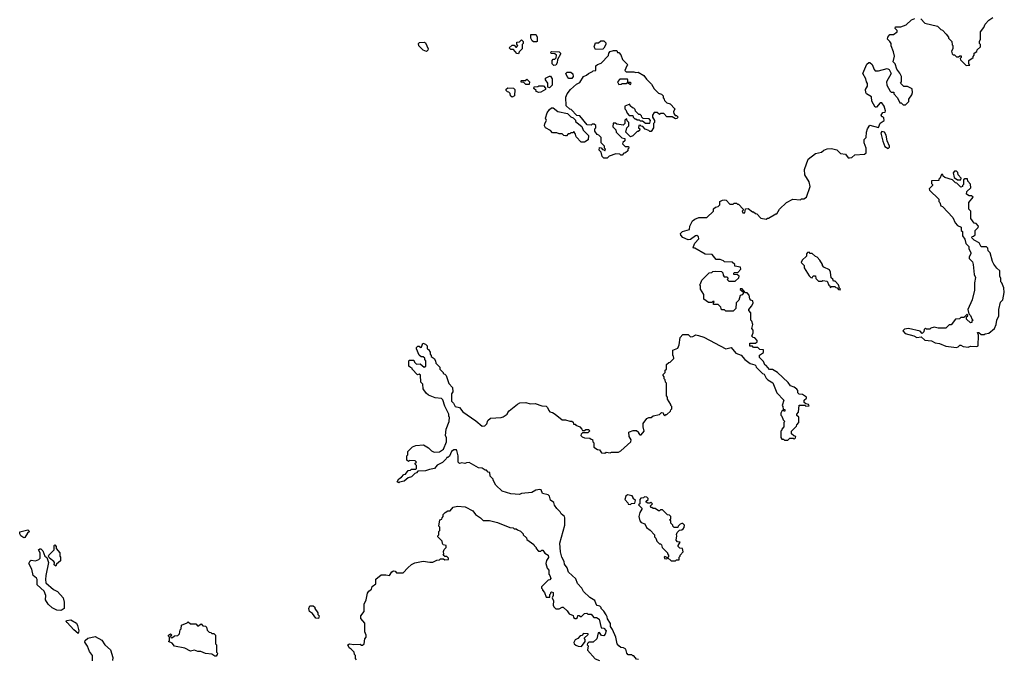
# Model space of a CAD drawing. Extents: x 1862350 to 2057294, y 212041 to 437318.
# Tile 293 of 301: x 1983058 to 1992272, y 419359 to 425348. Entities that reach past the tile are written whole.
import ezdxf

# ---------------------------------------------------------------- set-up
doc = ezdxf.new("R2010")
doc.units = 0

msp = doc.modelspace()

# ---------------------------------------------------------------- linework, layer by layer
at = {"layer": '0CON10XD'}
for points in [[(1991490, 425355), (1991530, 425315), (1991647, 425287), (1991680, 425255), (1991695, 425250), (1991728.3, 425211.7), (1991750, 425185), (1991750, 425175), (1991780, 425145), (1991783, 425113), (1991790, 425105), (1991790, 425075), (1991777.5, 425055), (1991785, 425030), (1991795, 425020), (1991805, 425020), (1991825, 425000), (1991845, 425000), (1991855, 425010), (1991868.3, 425008.3), (1991870, 424995), (1991860, 424985), (1991861.7, 424971.7), (1991915, 424920), (1991948.3, 424921.7), (1991940, 424935), (1991940, 424965), (1991980, 424995), (1991980, 425005), (1991990, 425015), (1991990, 425035), (1992015, 425050), (1992020, 425065), (1992050, 425095), (1992050, 425115), (1992040, 425125), (1992040, 425145), (1992050, 425165), (1992050, 425235), (1992080, 425275), (1992092.5, 425305), (1992127, 425343), (1992165, 425367.5)], [(1989875, 423580), (1989915, 423550), (1989925, 423550), (1989943, 423533), (1989955, 423530), (1989995, 423490), (1990045, 423480), (1990055, 423490), (1990065, 423490), (1990135, 423530), (1990145, 423530), (1990170, 423575), (1990235, 423637.5), (1990293.6, 423666.4), (1990365, 423660), (1990375, 423670), (1990395, 423670), (1990420, 423685), (1990456.7, 423785), (1990445, 423830), (1990406.7, 423895), (1990403.6, 423946.4), (1990437, 424043), (1990505, 424096.7), (1990561.7, 424108.3), (1990585, 424127.5), (1990615, 424140), (1990655, 424142.5), (1990705, 424130), (1990740, 424095), (1990785, 424087.5), (1990810, 424055), (1990825, 424053.3), (1990845, 424057.5), (1990875, 424082.5), (1990965, 424090), (1990978.3, 424101.7), (1990980, 424145), (1990960, 424195), (1990960, 424225), (1990980, 424245), (1990982.5, 424295), (1990992.5, 424325), (1991015, 424360), (1991095, 424340), (1991110.7, 424379.3), (1991147.5, 424405), (1991145, 424430), (1991135, 424440), (1991125, 424440), (1991120, 424455), (1991135, 424480), (1991158.3, 424481.7), (1991160, 424495), (1991147, 424537), (1991125, 424570), (1991111.7, 424568.3), (1991075, 424530), (1991065, 424530), (1991032.5, 424585), (1991030, 424625), (1990983.9, 424653.9), (1990976.7, 424665), (1990973.3, 424695), (1990992.5, 424725), (1990991.7, 424751.7), (1990982.5, 424765), (1990977.5, 424795), (1990947.5, 424845), (1990985, 424932.5), (1991003.3, 424946.7), (1991015, 424947.5), (1991035, 424930), (1991053, 424883), (1991065, 424870), (1991095, 424870), (1991175, 424890), (1991195, 424882.5), (1991213.3, 424845), (1991170, 424765), (1991172.5, 424735), (1991205, 424680), (1991215, 424670), (1991238.3, 424668.3), (1991240, 424655), (1991272.5, 424615), (1991295, 424570), (1991308.3, 424568.3), (1991325, 424550), (1991348.3, 424551.7), (1991378.3, 424581.7), (1991380, 424605), (1991407, 424643), (1991412.5, 424665), (1991409.3, 424699.3), (1991365, 424723.3), (1991331.7, 424721.7), (1991300, 424755), (1991310, 424765), (1991310, 424815), (1991295, 424847.5), (1991266.7, 424885), (1991252.5, 424935), (1991233.3, 424955), (1991243.6, 425006.4), (1991236.1, 425046.1), (1991213.6, 425103.6), (1991212.5, 425125), (1991202.5, 425145), (1991180, 425165), (1991183.3, 425185), (1991200.7, 425209.3), (1991235, 425210), (1991270, 425235), (1991268.3, 425248.3), (1991250, 425265), (1991255, 425280), (1991305, 425282.5), (1991355, 425300), (1991405, 425347.5), (1991435, 425360)], [(1987895, 425140), (1987865, 425140), (1987855, 425150), (1987840, 425175), (1987841.7, 425208.3), (1987885, 425210), (1987890, 425205), (1987900, 425185), (1987900, 425145), (1987895, 425140)], [(1986865, 425050), (1986835, 425062.5), (1986793.6, 425103.6), (1986790, 425125), (1986800, 425135), (1986845, 425137.5), (1986855, 425130), (1986880, 425075), (1986878.3, 425061.7), (1986865, 425050)], [(1987725, 425030), (1987711.7, 425031.7), (1987678.3, 425068.3), (1987655, 425070), (1987640, 425085), (1987665, 425110), (1987685, 425110), (1987701.7, 425091.7), (1987708.3, 425091.7), (1987720, 425105), (1987710, 425115), (1987711.7, 425138.3), (1987735, 425140), (1987755, 425160), (1987770, 425145), (1987770, 425125), (1987760, 425115), (1987760, 425075), (1987731.7, 425048.3), (1987725, 425030)], [(1988445, 425070), (1988432.5, 425095), (1988445, 425130), (1988475, 425130), (1988495, 425150), (1988525, 425150), (1988541.7, 425131.7), (1988542.5, 425115), (1988525, 425080), (1988515, 425073.3), (1988445, 425070)], [(1988055, 424920), (1988040, 424935), (1988040, 424965), (1988051.7, 424978.3), (1988065, 424980), (1988078.3, 424991.7), (1988080, 425015), (1988065, 425030), (1988031.7, 425031.7), (1988030, 425045), (1988035, 425050), (1988105, 425047.5), (1988120, 425035), (1988120, 425025), (1988090, 424975), (1988087.5, 424945), (1988075, 424922.5), (1988055, 424920)], [(1988555, 424050), (1988525, 424050), (1988508.3, 424068.3), (1988498.3, 424108.3), (1988480, 424125), (1988485, 424150), (1988498.3, 424148.3), (1988511.7, 424131.7), (1988525, 424130), (1988535, 424120), (1988540, 424135), (1988530, 424145), (1988530, 424165), (1988500, 424195), (1988500, 424245), (1988478.3, 424268.3), (1988461.7, 424271.7), (1988440, 424305), (1988440, 424325), (1988450, 424335), (1988448.3, 424358.3), (1988435, 424370), (1988415, 424370), (1988405, 424360), (1988370, 424365), (1988298.3, 424448.3), (1988271.7, 424451.7), (1988218.3, 424508.3), (1988205, 424510), (1988173, 424543), (1988168.3, 424621.7), (1988180, 424655), (1988212.5, 424695), (1988270, 424745), (1988299.3, 424760.7), (1988335, 424816.7), (1988362.5, 424827.5), (1988380, 424845), (1988418.3, 424861.7), (1988425, 424870), (1988448.3, 424871.7), (1988450, 424915), (1988465, 424930), (1988498.3, 424941.7), (1988568.3, 425011.7), (1988572.5, 425035), (1988585, 425050), (1988615, 425060), (1988645, 425060), (1988651.7, 425041.7), (1988665, 425040), (1988685, 425020), (1988700, 424975), (1988750, 424925), (1988740, 424915), (1988721.7, 424871.7), (1988735, 424860), (1988805, 424860), (1988825, 424852.5), (1988845, 424857.5), (1988900, 424825), (1988925, 424790), (1988970, 424745), (1988995, 424700), (1989035, 424660), (1989065, 424650), (1989080, 424635), (1989080, 424615), (1989090, 424605), (1989091.7, 424591.7), (1989115, 424570), (1989145, 424560), (1989190, 424515), (1989177.5, 424485), (1989178.3, 424468.3), (1989191.7, 424451.7), (1989205, 424450), (1989220, 424435), (1989208.3, 424421.7), (1989195, 424420), (1989165, 424440), (1989115, 424440), (1989085, 424470), (1989055, 424470), (1989045, 424460), (1989025, 424480), (1988995, 424480), (1988980, 424455), (1988980, 424435), (1989000, 424405), (1989000, 424385), (1988990, 424375), (1988990, 424335), (1988968.3, 424301.7), (1988955, 424300), (1988945, 424310), (1988911.7, 424321.7), (1988888.3, 424348.3), (1988875, 424350), (1988865, 424360), (1988851.7, 424358.3), (1988850, 424335), (1988860, 424325), (1988858.3, 424311.7), (1988845, 424300), (1988835, 424300), (1988795, 424260), (1988775, 424252.5), (1988730, 424295), (1988740, 424335), (1988760, 424355), (1988760, 424385), (1988741.7, 424401.7), (1988738.3, 424418.3), (1988721.7, 424408.3), (1988720, 424375), (1988705, 424360), (1988645, 424370), (1988635, 424380), (1988611.7, 424378.3), (1988610, 424345), (1988638.3, 424318.3), (1988640, 424295), (1988691.7, 424241.7), (1988720, 424235), (1988720, 424215), (1988701.7, 424198.3), (1988700, 424185), (1988725, 424160), (1988755, 424160), (1988760, 424145), (1988750, 424135), (1988748.3, 424121.7), (1988728.3, 424101.7), (1988711.7, 424098.3), (1988695, 424080), (1988685, 424080), (1988675, 424090), (1988638.3, 424091.7), (1988575, 424070), (1988555, 424050)], [(1988015, 424710), (1988000, 424715), (1988000, 424755), (1987980, 424785), (1987980, 424800), (1988015, 424820), (1988025, 424820), (1988040, 424795), (1988040, 424735), (1988015, 424710)], [(1988225, 424797.5), (1988198.3, 424798.3), (1988180, 424815), (1988170, 424845), (1988181.7, 424858.3), (1988217, 424857), (1988235, 424840), (1988236.7, 424815), (1988225, 424797.5)], [(1987825, 424740), (1987795, 424740), (1987775, 424760), (1987751.7, 424761.7), (1987750, 424775), (1987755, 424780), (1987795, 424780), (1987805, 424790), (1987830, 424765), (1987825, 424740)], [(1987915, 424667.5), (1987890, 424675), (1987890, 424685), (1987870, 424705), (1987871.7, 424718.3), (1987907, 424723), (1987915, 424730), (1987958.3, 424728.3), (1987978.3, 424708.3), (1987980, 424695), (1987935, 424670), (1987915, 424667.5)], [(1988775, 424740), (1988780, 424755), (1988775, 424760), (1988750, 424760), (1988750, 424785), (1988745, 424790), (1988675, 424790), (1988652.5, 424765), (1988665, 424740), (1988687, 424743), (1988695, 424750), (1988735, 424750), (1988745, 424760), (1988775, 424740)], [(1987665, 424622.5), (1987650, 424635), (1987648.3, 424658.3), (1987635, 424670), (1987621.7, 424671.7), (1987610, 424685), (1987611.7, 424698.3), (1987625, 424710), (1987677.5, 424707.5), (1987690, 424695), (1987687.5, 424635), (1987665, 424622.5)], [(1988955, 424380), (1988960, 424405), (1988948.3, 424418.3), (1988891.7, 424421.7), (1988880, 424435), (1988878.3, 424448.3), (1988865, 424460), (1988851.7, 424461.7), (1988821.7, 424491.7), (1988818.3, 424508.3), (1988805, 424520), (1988791.7, 424521.7), (1988771.7, 424541.7), (1988768.3, 424558.3), (1988721.7, 424538.3), (1988720, 424515), (1988730, 424505), (1988741.7, 424471.7), (1988761.7, 424451.7), (1988795, 424450), (1988800, 424435), (1988815, 424420), (1988825, 424420), (1988835, 424410), (1988855, 424410), (1988865, 424400), (1988885, 424400), (1988915, 424380), (1988955, 424380)], [(1988345, 424200), (1988311.7, 424201.7), (1988265, 424250), (1988260, 424275), (1988245, 424300), (1988235, 424290), (1988215, 424290), (1988205, 424280), (1988191.7, 424278.3), (1988175, 424260), (1988165, 424260), (1988150, 424265), (1988135, 424280), (1988105, 424280), (1988085, 424290), (1988045, 424290), (1988025, 424310), (1987980, 424335), (1987970, 424355), (1987973, 424377), (1987987.5, 424405), (1987980, 424425), (1987993.3, 424475), (1988015, 424507.5), (1988035, 424522.5), (1988051.7, 424521.7), (1988095, 424490), (1988185, 424470), (1988215, 424440), (1988238.3, 424428.3), (1988258.3, 424408.3), (1988260, 424395), (1988318.3, 424348.3), (1988330, 424315), (1988380, 424265), (1988377, 424223), (1988345, 424200)], [(1991185, 424142.5), (1991197, 424153), (1991197.5, 424165), (1991177.5, 424215), (1991167, 424267), (1991150, 424295), (1991125, 424300), (1991117.5, 424285), (1991135, 424210), (1991155, 424160), (1991185, 424142.5)], [(1991825, 422280), (1991840, 422285), (1991855, 422300), (1991865, 422300), (1991888.3, 422288.3), (1991935, 422282.5), (1991955, 422290), (1992015, 422287.5), (1992027.5, 422295), (1992030, 422395), (1992021.7, 422418.3), (1992035, 422420), (1992055, 422400), (1992085, 422400), (1992093, 422407), (1992127, 422413), (1992180, 422455), (1992196.7, 422495), (1992202.5, 422535), (1992222.5, 422575), (1992222.5, 422635), (1992238.3, 422701.7), (1992257.5, 422725), (1992272.5, 422795), (1992267, 422837), (1992250, 422885), (1992240, 422895), (1992240, 422925), (1992230, 422945), (1992230, 422995), (1992201.7, 423021.7), (1992175, 423060), (1992163, 423083), (1992140, 423165), (1992120, 423185), (1992118.3, 423208.3), (1992105, 423220), (1992055, 423220), (1992038.3, 423258.3), (1991990, 423285), (1991970, 423305), (1991971.7, 423318.3), (1991985, 423320), (1992000, 423335), (1992000, 423375), (1992028.3, 423401.7), (1992030, 423415), (1992008.3, 423438.3), (1991991.7, 423441.7), (1991960, 423485), (1991960, 423555), (1991940, 423575), (1991940, 423635), (1991980, 423685), (1991965, 423700), (1991945, 423700), (1991920, 423715), (1991921.7, 423738.3), (1991960, 423775), (1991957, 423807), (1991930, 423835), (1991928.3, 423858.3), (1991903, 423857), (1991891.7, 423848.3), (1991890, 423805), (1991880, 423795), (1991880, 423785), (1991865, 423780), (1991828.3, 423818.3), (1991815, 423820), (1991788.3, 423848.3), (1991715, 423870), (1991701.7, 423881.7), (1991698.3, 423898.3), (1991685, 423900), (1991668.3, 423861.7), (1991660, 423855), (1991658.3, 423841.7), (1991591.7, 423838.3), (1991590, 423815), (1991600, 423805), (1991600, 423795), (1991570, 423765), (1991571.7, 423751.7), (1991658.3, 423668.3), (1991660, 423645), (1991670, 423635), (1991680, 423605), (1991695, 423600), (1991790, 423495), (1991812.5, 423445), (1991835, 423420), (1991870, 423405), (1991870, 423375), (1991880, 423365), (1991880, 423325), (1991901.7, 423291.7), (1991911.7, 423251.7), (1991940, 423225), (1991940, 423205), (1991960, 423165), (1991960, 423155), (1991943, 423127), (1991943, 423113), (1991975, 423080), (1991982.5, 423055), (1991990.7, 422960.7), (1992003.6, 422933.6), (1991993.6, 422883.6), (1991992.5, 422815), (1991972.5, 422725), (1991932.5, 422635), (1991940, 422595), (1991957, 422577), (1991971.7, 422541.7), (1991980, 422535), (1991970, 422525), (1991968.3, 422511.7), (1991955, 422510), (1991920, 422545), (1991920, 422565), (1991930, 422575), (1991925, 422590), (1991895, 422560), (1991865, 422560), (1991851.7, 422548.3), (1991815, 422542.5), (1991775, 422490), (1991755, 422490), (1991725, 422460), (1991655, 422460), (1991615, 422467.5), (1991585, 422460), (1991575, 422450), (1991545, 422450), (1991535, 422460), (1991521.7, 422448.3), (1991520, 422425), (1991505, 422410), (1991485, 422430), (1991375, 422457.5), (1991338.3, 422451.7), (1991322.5, 422435), (1991345, 422410), (1991425, 422387.5), (1991455, 422372.5), (1991495, 422380), (1991528.3, 422348.3), (1991591.7, 422341.7), (1991625, 422322.5), (1991667, 422317), (1991725, 422292.5), (1991825, 422280)], [(1991865, 423850), (1991870, 423865), (1991840, 423895), (1991838.3, 423918.3), (1991825, 423930), (1991805, 423930), (1991792.5, 423915), (1991801.7, 423871.7), (1991835, 423850), (1991865, 423850)], [(1987238.3, 421198.3), (1987225, 421192.5), (1987195, 421200), (1987175, 421192.5), (1987160, 421205), (1987160, 421265), (1987150, 421315), (1987145, 421320), (1987120.7, 421319.3), (1987100, 421305), (1987079.3, 421260.7), (1987065, 421250), (1987055, 421250), (1987050, 421235), (1987015, 421202.5), (1986963.6, 421176.4), (1986940, 421145), (1986893, 421137), (1986855, 421122.5), (1986785, 421120), (1986770, 421105), (1986755, 421100), (1986725, 421067.5), (1986693, 421057), (1986655, 421027.5), (1986612.5, 421017.5), (1986605, 421010), (1986591.7, 421021.7), (1986605, 421050), (1986630, 421065), (1986651.7, 421088.3), (1986668.3, 421091.7), (1986691.7, 421128.3), (1986715, 421130), (1986725, 421140), (1986765, 421140), (1986770, 421145), (1986770, 421175), (1986760, 421185), (1986760, 421195), (1986770, 421205), (1986758.3, 421218.3), (1986705, 421220), (1986695, 421210), (1986680, 421225), (1986680, 421265), (1986690, 421275), (1986690, 421305), (1986735, 421350), (1986765, 421360), (1986837, 421367), (1986885, 421340), (1986910.7, 421310.7), (1986935, 421297.5), (1986985, 421302.5), (1987023, 421327), (1987052.5, 421395), (1987053, 421433), (1987042.5, 421455), (1987047.5, 421515), (1987077.5, 421585), (1987080, 421625), (1987073, 421633), (1987072.5, 421655), (1987035, 421730), (1987018.3, 421788.3), (1987005, 421800), (1986945, 421807.5), (1986883, 421833), (1986861.7, 421851.7), (1986833, 421893), (1986830, 421935), (1986812.5, 421955), (1986808.3, 422018.3), (1986795, 422030), (1986781.7, 422021.7), (1986730, 422075), (1986730, 422085), (1986715, 422090), (1986700, 422105), (1986700, 422155), (1986705, 422160), (1986745, 422160), (1986751.7, 422141.7), (1986771.7, 422121.7), (1986807, 422127), (1986843, 422093), (1986860, 422105), (1986860, 422155), (1986850, 422165), (1986848.3, 422178.3), (1986835, 422190), (1986815, 422190), (1986797, 422207), (1986770, 422265), (1986771.7, 422278.3), (1986785, 422290), (1986795, 422290), (1986805, 422280), (1986818.3, 422281.7), (1986831.7, 422318.3), (1986855, 422310), (1986870, 422295), (1986870, 422265), (1986885, 422260), (1986900, 422235), (1986900, 422215), (1986910, 422205), (1986910, 422195), (1986937.5, 422175), (1986950, 422155), (1986951.7, 422131.7), (1986990, 422095), (1986990, 422075), (1987020, 422045), (1987020, 422035), (1987035, 422030), (1987050, 422015), (1987073, 421943), (1987106.7, 421905), (1987112.5, 421865), (1987100, 421845), (1987100, 421775), (1987118.3, 421758.3), (1987132.5, 421725), (1987175, 421717.5), (1987205, 421677.5), (1987325, 421593.3), (1987385, 421542.5), (1987410, 421545), (1987430, 421565), (1987440, 421595), (1987463, 421617), (1987565, 421622.5), (1987581.7, 421628.3), (1987620, 421655), (1987625, 421670), (1987640, 421685), (1987715, 421747.5), (1987738.3, 421761.7), (1987795, 421762.5), (1987835, 421750), (1987883, 421753), (1987945, 421732.5), (1987985, 421730), (1987998.3, 421718.3), (1988008.3, 421688.3), (1988020, 421675), (1988045, 421670), (1988070, 421655), (1988135, 421600), (1988165, 421602.5), (1988205, 421590), (1988225, 421590), (1988238.3, 421578.3), (1988241.7, 421561.7), (1988255, 421560), (1988261.7, 421551.7), (1988300, 421535), (1988320, 421515), (1988325, 421500), (1988345, 421500), (1988355, 421510), (1988385, 421510), (1988390, 421495), (1988380, 421485), (1988375, 421480), (1988325, 421480), (1988311.7, 421468.3), (1988310, 421455), (1988321.7, 421441.7), (1988343, 421433), (1988395, 421430), (1988405, 421420), (1988418.3, 421418.3), (1988420, 421395), (1988430, 421385), (1988430, 421345), (1988465, 421322.5), (1988485, 421320), (1988501.7, 421291.7), (1988535, 421290), (1988545, 421297.5), (1988585, 421292.5), (1988595, 421297.5), (1988661.7, 421298.3), (1988685, 421310), (1988777.5, 421395), (1988780, 421415), (1988762.5, 421445), (1988760, 421485), (1988765, 421490), (1988798.3, 421501.7), (1988831.7, 421501.7), (1988850, 421485), (1988850, 421475), (1988861.7, 421461.7), (1988875, 421460), (1988902.5, 421495), (1988892.5, 421535), (1988893, 421567), (1988927, 421613), (1988945, 421622.5), (1988967, 421623), (1988985, 421640), (1989045, 421650), (1989065, 421670), (1989078.3, 421668.3), (1989081.7, 421651.7), (1989095, 421640), (1989105, 421650), (1989115, 421650), (1989148.3, 421681.7), (1989150, 421695), (1989160, 421705), (1989160, 421725), (1989150, 421735), (1989150, 421745), (1989120, 421795), (1989120, 421815), (1989110, 421825), (1989110, 421945), (1989103, 421953), (1989100, 421975), (1989090, 421985), (1989090, 422005), (1989080, 422015), (1989080, 422025), (1989100, 422045), (1989100, 422065), (1989110, 422075), (1989111.7, 422118.3), (1989131.7, 422138.3), (1989145, 422140), (1989180, 422175), (1989177, 422197), (1989170, 422205), (1989170, 422255), (1989218.3, 422271.7), (1989230, 422305), (1989238.3, 422371.7), (1989265, 422400), (1989315, 422400), (1989335, 422380), (1989357, 422383), (1989385, 422397.5), (1989411.7, 422391.7), (1989460, 422375), (1989665, 422267.5), (1989715, 422280), (1989760, 422225), (1989808.3, 422208.3), (1989845, 422167.5), (1989895, 422127.5), (1989937, 422117), (1989948.3, 422108.3), (1989950, 422095), (1990010, 422035), (1990025, 422027.5), (1990045, 421990), (1990060, 421975), (1990106.4, 421946.4), (1990143, 421853), (1990210, 421785), (1990192.5, 421735), (1990200, 421725), (1990201.7, 421701.7), (1990218.3, 421698.3), (1990220, 421685), (1990215, 421680), (1990205, 421690), (1990195, 421690), (1990180, 421665), (1990180, 421645), (1990190, 421635), (1990201.7, 421601.7), (1990220, 421585), (1990210, 421575), (1990210, 421535), (1990190, 421515), (1990190, 421505), (1990180, 421495), (1990180, 421435), (1990191.7, 421421.7), (1990205, 421420), (1990215, 421410), (1990245, 421410), (1990265, 421430), (1990295, 421430), (1990305, 421420), (1990318.3, 421431.7), (1990320, 421445), (1990301.7, 421451.7), (1990281.7, 421471.7), (1990280, 421495), (1990328.3, 421541.7), (1990330, 421555), (1990350, 421575), (1990350, 421625), (1990331.7, 421641.7), (1990330, 421655), (1990347, 421673), (1990351.7, 421738.3), (1990405, 421740), (1990415, 421730), (1990447, 421733), (1990440, 421745), (1990415, 421750), (1990400, 421765), (1990400, 421785), (1990420, 421805), (1990420, 421815), (1990385, 421837.5), (1990351.7, 421841.7), (1990340, 421855), (1990340, 421875), (1990329.3, 421889.3), (1990305, 421907.5), (1990270.7, 421920.7), (1990249.3, 421949.3), (1990150, 422045), (1990101.7, 422071.7), (1990075, 422072.5), (1990045, 422110), (1990030, 422115), (1990018.3, 422148.3), (1989980, 422185), (1989981.7, 422208.3), (1990018.3, 422231.7), (1990018.3, 422258.3), (1989985, 422260), (1989965, 422280), (1989925, 422280), (1989915, 422290), (1989891.7, 422291.7), (1989891.7, 422318.3), (1989945, 422320), (1989958.3, 422331.7), (1989960, 422345), (1989938.3, 422368.3), (1989921.7, 422371.7), (1989910, 422385), (1989922.5, 422415), (1989921.7, 422441.7), (1989910, 422455), (1989920, 422495), (1989910, 422525), (1989900, 422535), (1989901.7, 422601.7), (1989880, 422625), (1989880, 422635), (1989907.5, 422665), (1989922.5, 422695), (1989920, 422715), (1989901.7, 422721.7), (1989890, 422735), (1989885, 422770), (1989865, 422790), (1989851.7, 422791.7), (1989818.3, 422828.3), (1989801.7, 422828.3), (1989801.7, 422821.7), (1989828.3, 422798.3), (1989830, 422785), (1989818.3, 422771.7), (1989800, 422765), (1989788.3, 422721.7), (1989761.7, 422698.3), (1989760, 422645), (1989735, 422620), (1989665, 422620), (1989655, 422630), (1989625, 422630), (1989620, 422655), (1989595, 422680), (1989551.7, 422681.7), (1989550, 422695), (1989558.3, 422708.3), (1989545, 422710), (1989535, 422700), (1989505, 422700), (1989461.7, 422731.7), (1989460, 422775), (1989430, 422825), (1989430, 422855), (1989420, 422865), (1989430, 422875), (1989441.7, 422908.3), (1989511.7, 422978.3), (1989535, 422980), (1989545, 422990), (1989565, 422992.5), (1989625, 422990), (1989638.3, 422978.3), (1989640, 422955), (1989651.7, 422941.7), (1989675, 422940), (1989688.3, 422928.3), (1989680, 422915), (1989695, 422900), (1989755, 422900), (1989788.3, 422931.7), (1989790, 422945), (1989775, 422960), (1989741.7, 422961.7), (1989740, 422975), (1989745, 422980), (1989778.3, 422981.7), (1989807, 423013), (1989805, 423030), (1989751.7, 423041.7), (1989750, 423055), (1989727, 423077), (1989655, 423080), (1989645, 423090), (1989611.7, 423101.7), (1989575, 423102.5), (1989538.8, 423148.8), (1989473, 423153), (1989375, 423210), (1989365, 423210), (1989360, 423215), (1989362.5, 423225), (1989377.5, 423255), (1989413.3, 423295), (1989410, 423315), (1989395, 423326.2), (1989382.5, 423325), (1989335, 423290), (1989315, 423287.5), (1989265, 423310), (1989245, 423330), (1989242.5, 423345), (1989260, 423365), (1989327.5, 423385), (1989328.8, 423415), (1989354.4, 423465.6), (1989375, 423480), (1989415, 423496.7), (1989490, 423495), (1989550, 423555), (1989551.7, 423578.3), (1989568.3, 423591.7), (1989595, 423600), (1989610, 423615), (1989610, 423645), (1989635, 423657.5), (1989655, 423662.5), (1989668.3, 423658.3), (1989705, 423620), (1989735, 423620), (1989745, 423630), (1989765, 423630), (1989775, 423620), (1989785, 423620), (1989830, 423575), (1989830, 423565), (1989820, 423555), (1989825, 423540), (1989845, 423540), (1989851.7, 423578.3), (1989875, 423580)], [(1990735, 422820), (1990740, 422825), (1990730, 422835), (1990720, 422865), (1990688.3, 422898.3), (1990675, 422900), (1990668.3, 422918.3), (1990651.7, 422931.7), (1990646.7, 422985), (1990635.9, 423005.9), (1990585, 423030), (1990570, 423045), (1990570, 423055), (1990547.5, 423095), (1990520, 423125), (1990505, 423130), (1990475, 423160), (1990455, 423160), (1990445, 423170), (1990431.7, 423168.3), (1990420, 423155), (1990420, 423135), (1990380, 423095), (1990372.5, 423075), (1990400, 423045), (1990400, 423025), (1990445, 422950), (1990463, 422933), (1990475, 422930), (1990485, 422950), (1990505, 422950), (1990510, 422925), (1990535, 422900), (1990565, 422900), (1990575, 422907.5), (1990615, 422900), (1990631.7, 422861.7), (1990640, 422855), (1990641.7, 422841.7), (1990655, 422850), (1990685, 422850), (1990695, 422840), (1990708.3, 422838.3), (1990721.7, 422821.7), (1990735, 422820)], [(1988848.3, 419358.3), (1988831.7, 419361.7), (1988805, 419390), (1988795, 419390), (1988785, 419400), (1988751.7, 419401.7), (1988740, 419415), (1988730, 419455), (1988707, 419467), (1988685, 419470), (1988663.6, 419483.6), (1988650, 419505), (1988637.5, 419565), (1988606.7, 419636.7), (1988587.5, 419665), (1988587.5, 419695), (1988558.3, 419738.3), (1988557, 419757), (1988547.5, 419775), (1988525, 419810), (1988500, 419835), (1988500, 419845), (1988487, 419857), (1988463.6, 419863.6), (1988452.5, 419875), (1988439.3, 419909.3), (1988395, 419937.5), (1988333.6, 419993.6), (1988320, 420025), (1988279.3, 420069.3), (1988263, 420113), (1988192.5, 420175), (1988182.5, 420215), (1988155, 420250), (1988152.5, 420275), (1988132.5, 420315), (1988117.5, 420365), (1988113.3, 420445), (1988160, 420615), (1988160, 420685), (1988156.4, 420696.4), (1988125, 420720), (1988115, 420740), (1988085, 420770), (1988063, 420803), (1988056.4, 420826.4), (1988025, 420850), (1988016.4, 420886.4), (1988005, 420897.5), (1987950, 420910), (1987937.5, 420945), (1987925, 420950), (1987888.3, 420941.7), (1987851.7, 420921.7), (1987755, 420910), (1987735, 420902.5), (1987655, 420907.5), (1987573, 420933), (1987515, 420990), (1987490, 421035), (1987490, 421045), (1987460, 421075), (1987458.3, 421108.3), (1987441.7, 421111.7), (1987425, 421130), (1987415, 421130), (1987385, 421147.5), (1987353, 421153), (1987265, 421202.5), (1987238.3, 421198.3)], [(1988775, 420810), (1988783, 420817), (1988815, 420820), (1988820, 420845), (1988800, 420865), (1988800, 420875), (1988788.3, 420888.3), (1988745, 420900), (1988730, 420885), (1988720, 420855), (1988750, 420825), (1988751.7, 420811.7), (1988775, 420810)], [(1989195, 420280), (1989205, 420290), (1989228.3, 420291.7), (1989230, 420315), (1989240, 420325), (1989240, 420335), (1989267.5, 420365), (1989260, 420395), (1989235, 420400), (1989220, 420415), (1989220, 420425), (1989240, 420455), (1989215, 420460), (1989200, 420475), (1989207.5, 420515), (1989203, 420527), (1989210, 420545), (1989231.7, 420568.3), (1989255, 420570), (1989268.3, 420581.7), (1989277, 420593), (1989280, 420615), (1989265, 420630), (1989255, 420630), (1989240, 420625), (1989220, 420605), (1989218.3, 420591.7), (1989181.7, 420591.7), (1989170, 420605), (1989170, 420615), (1989150, 420635), (1989150, 420655), (1989140, 420665), (1989150, 420675), (1989150, 420695), (1989138.3, 420708.3), (1989121.7, 420711.7), (1989075, 420760), (1989055, 420760), (1989045, 420750), (1989035, 420750), (1989005, 420770), (1988985, 420770), (1988975, 420780), (1988965, 420780), (1988960, 420795), (1988980, 420815), (1988965, 420830), (1988955, 420820), (1988935, 420820), (1988921.7, 420831.7), (1988921.7, 420838.3), (1988940, 420855), (1988940, 420865), (1988928.3, 420878.3), (1988905, 420880), (1988895, 420870), (1988871.7, 420868.3), (1988860, 420855), (1988860, 420815), (1988850, 420805), (1988880, 420775), (1988880, 420765), (1988860, 420735), (1988852.5, 420695), (1988860, 420655), (1988875, 420640), (1988908.3, 420628.3), (1988923.6, 420593.6), (1988958.3, 420568.3), (1989000, 420525), (1989000, 420505), (1989011.7, 420491.7), (1989020, 420465), (1989045, 420440), (1989055, 420440), (1989065, 420430), (1989070, 420405), (1989120, 420355), (1989120, 420345), (1989130, 420335), (1989128.3, 420321.7), (1989120, 420310), (1989095, 420320), (1989090, 420315), (1989091.7, 420301.7), (1989115, 420300), (1989125, 420310), (1989155, 420280), (1989195, 420280)], [(1986210, 419355), (1986200, 419365), (1986200, 419395), (1986190, 419405), (1986186.7, 419426.7), (1986160, 419455), (1986140, 419465), (1986130, 419495), (1986145, 419502.5), (1986185, 419496.7), (1986245, 419500), (1986255, 419490), (1986265, 419490), (1986280, 419505), (1986288.3, 419551.7), (1986300, 419565), (1986300, 419585), (1986287.5, 419615), (1986286.4, 419696.4), (1986251.7, 419741.7), (1986250, 419765), (1986280, 419805), (1986282.5, 419875), (1986300, 419915), (1986313, 419977), (1986323.6, 419996.4), (1986350, 420015), (1986355, 420040), (1986390, 420065), (1986391.7, 420108.3), (1986441.7, 420148.3), (1986485, 420150), (1986517, 420143), (1986540.7, 420179.3), (1986555, 420187.5), (1986570, 420185), (1986585, 420170), (1986645, 420170), (1986690, 420215), (1986723.9, 420246.1), (1986757, 420263), (1986835, 420276.7), (1986895, 420267.5), (1986925, 420270), (1986963, 420287), (1986985, 420290), (1986995, 420300), (1987025, 420300), (1987035, 420290), (1987070, 420295), (1987070, 420305), (1987055, 420320), (1987035, 420320), (1987020, 420335), (1987027.5, 420342.5), (1987023, 420367), (1987031.7, 420388.3), (1987050, 420405), (1987050, 420425), (1987021.7, 420431.7), (1987013, 420443), (1987010, 420465), (1986970, 420505), (1986970, 420515), (1986980, 420525), (1986980, 420555), (1986990, 420565), (1986990, 420595), (1986980, 420605), (1986990, 420665), (1987008.3, 420671.7), (1987010, 420685), (1987020, 420695), (1987020, 420715), (1987040, 420735), (1987065, 420750), (1987085, 420750), (1987115, 420782.5), (1987155, 420792.5), (1987227, 420787), (1987299.3, 420749.3), (1987323.6, 420713.6), (1987370, 420685), (1987395, 420660), (1987455, 420657.5), (1987529.3, 420639.3), (1987645, 420592.5), (1987675, 420590), (1987685, 420580), (1987705, 420580), (1987715, 420570), (1987745, 420560), (1987770, 420535), (1987770, 420525), (1987800, 420495), (1987805, 420480), (1987870, 420435), (1987873, 420423), (1987890, 420405), (1987890, 420395), (1987911.7, 420371.7), (1987935, 420370), (1987945, 420380), (1987955, 420380), (1987971.7, 420351.7), (1988003, 420333), (1988006.4, 420313.6), (1987987.5, 420285), (1987982.5, 420255), (1987993, 420213), (1988010, 420195), (1988010, 420155), (1988020, 420145), (1988030, 420115), (1988018.3, 420101.7), (1988005, 420100), (1987991.7, 420088.3), (1987941.7, 420038.3), (1987940, 420025), (1987950, 420015), (1987950, 420005), (1987970, 419985), (1987985, 419940), (1988018.3, 419941.7), (1988020, 419965), (1988030, 419975), (1988030, 419985), (1988035, 419990), (1988050, 419985), (1988050, 419955), (1988040, 419935), (1988052.5, 419905), (1988050, 419865), (1988055, 419850), (1988075, 419830), (1988105, 419830), (1988133, 419847), (1988145, 419847.5), (1988181.7, 419811.7), (1988200, 419785), (1988238.3, 419768.3), (1988241.7, 419751.7), (1988255, 419740), (1988265, 419740), (1988278.3, 419751.7), (1988281.7, 419768.3), (1988295, 419770), (1988305, 419760), (1988315, 419760), (1988343, 419787), (1988365, 419790), (1988375, 419780), (1988405, 419780), (1988431.7, 419751.7), (1988455, 419750), (1988480, 419735), (1988500, 419655), (1988525, 419650), (1988547, 419627), (1988537, 419593), (1988525, 419580), (1988501.7, 419581.7), (1988485, 419610), (1988471.7, 419608.3), (1988458.3, 419551.7), (1988425, 419520), (1988385, 419520), (1988371.7, 419508.3), (1988370, 419495), (1988377.5, 419485), (1988372.5, 419445), (1988443.6, 419363.6), (1988485, 419347.5)], [(1983095, 420497.5), (1983067.5, 420515), (1983057.5, 420535), (1983058.3, 420551.7), (1983135, 420570), (1983150, 420555), (1983131.2, 420538.8), (1983105, 420500), (1983095, 420497.5)], [(1983443, 419817), (1983405, 419817.5), (1983361.2, 419841.2), (1983324.4, 419874.4), (1983300, 419915), (1983302.5, 419955), (1983285.9, 419995.9), (1983220, 420055), (1983222.5, 420105), (1983215, 420120), (1983182.5, 420145), (1983171.7, 420201.7), (1983143.3, 420255), (1983155, 420280), (1983165, 420287.5), (1983205, 420281.2), (1983237.1, 420292.9), (1983250, 420305), (1983250, 420355), (1983233.3, 420385), (1983245, 420392.5), (1983255, 420392.5), (1983273.6, 420373.6), (1983292.5, 420325), (1983311.7, 420311.7), (1983327.5, 420265), (1983303.3, 420145), (1983298.8, 420105), (1983303.3, 420075), (1983373.8, 420013.8), (1983412.5, 419995), (1983463.6, 419933.6), (1983473.3, 419895), (1983472.5, 419835), (1983455, 419822.5), (1983443, 419817)], [(1983395, 420230), (1983380, 420245), (1983382.5, 420265), (1983376.7, 420275), (1983336.7, 420306.7), (1983327.5, 420325), (1983330, 420335), (1983380, 420385), (1983380, 420425), (1983385, 420430), (1983397.5, 420415), (1983400, 420395), (1983432.5, 420355), (1983432.5, 420325), (1983440, 420315), (1983438.3, 420281.7), (1983401.7, 420248.3), (1983395, 420230)], [(1985855, 419740), (1985830, 419745), (1985796.4, 419786.4), (1985770, 419805), (1985762.5, 419835), (1985771.7, 419858.3), (1985805, 419860), (1985818.3, 419848.3), (1985820, 419835), (1985847.5, 419795), (1985848.3, 419778.3), (1985860, 419765), (1985855, 419740)], [(1983605, 419600), (1983564.1, 419634.1), (1983502.3, 419702.3), (1983493.3, 419715), (1983497, 419723), (1983535, 419729.2), (1983587.7, 419697.7), (1983600, 419675), (1983612.5, 419625), (1983605, 419600)], [(1984895, 419387.5), (1984885, 419387.5), (1984855, 419407.5), (1984796, 419414), (1984753, 419433), (1984725, 419433.3), (1984695, 419444), (1984655, 419436.2), (1984602.5, 419462.5), (1984505, 419482.5), (1984485, 419510), (1984450, 419525), (1984460, 419535), (1984460, 419565), (1984450, 419575), (1984450, 419585), (1984468.3, 419598.3), (1984480, 419585), (1984470, 419575), (1984475, 419560), (1984488.3, 419561.7), (1984505, 419580), (1984538.3, 419581.7), (1984551.7, 419598.3), (1984560, 419635), (1984570, 419645), (1984571.7, 419678.3), (1984625, 419700), (1984635, 419710), (1984655, 419690), (1984705, 419690), (1984725, 419670), (1984755, 419690), (1984771.7, 419671.7), (1984795, 419670), (1984805, 419660), (1984813, 419633), (1984831.7, 419611.7), (1984845, 419610), (1984855, 419600), (1984875, 419600), (1984890, 419585), (1984890, 419505), (1984900, 419495), (1984900, 419425), (1984907.5, 419417.5), (1984907, 419403), (1984895, 419387.5)], [(1983740, 419345), (1983740, 419375), (1983737.5, 419395), (1983711.7, 419431.7), (1983693, 419483), (1983668.3, 419518.3), (1983670, 419535), (1983695, 419556.2), (1983765, 419571.2), (1983825, 419538.8), (1983853, 419493), (1983908.3, 419448.3), (1983928, 419375), (1983927, 419347)], [(1988315, 419480), (1988350, 419525), (1988350, 419545), (1988341.7, 419558.3), (1988378.3, 419591.7), (1988378.3, 419598.3), (1988335, 419600), (1988318.3, 419581.7), (1988301.7, 419578.3), (1988280, 419555), (1988255, 419540), (1988243.6, 419516.4), (1988247.5, 419505), (1988261.7, 419491.7), (1988285, 419482.5), (1988315, 419480)]]:
    msp.add_lwpolyline(points, dxfattribs=at)

doc.saveas('drawing.dxf')
